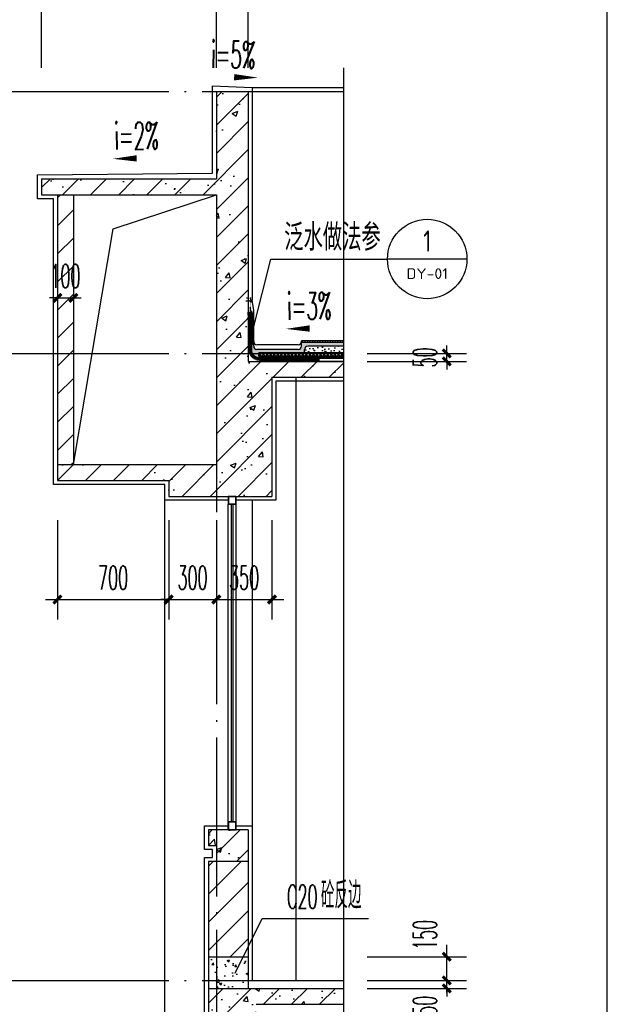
# Model space of a CAD drawing. Extents: x 1779708 to 7299578, y -1121471 to 88434.
# Tile 992 of 1056: x 6984621 to 6988319, y -954023 to -947821. Entities that reach past the tile are written whole.
import ezdxf
from ezdxf.enums import TextEntityAlignment as Align

# ---------------------------------------------------------------- set-up
doc = ezdxf.new("R2010")
doc.units = 0
doc.header["$LTSCALE"] = 1000
doc.header["$MEASUREMENT"] = 0
doc.linetypes.add('DASH', pattern=[0.35, 0.25, -0.1])
doc.linetypes.add('DOTE', pattern=[2.4200000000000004, 2, -0.2, 0.02, -0.2])
doc.layers.get('0').update_dxf_attribs({"linetype": 'CONTINUOUS'})
doc.layers.get('Defpoints').update_dxf_attribs({"linetype": 'CONTINUOUS'})
for name, color, linetype in [('AXIS', 3, 'CONTINUOUS'), ('DIM_IDEN', 3, 'CONTINUOUS'), ('DIM_LEAD', 3, 'CONTINUOUS'), ('DIM_SYMB', 3, 'CONTINUOUS'), ('DOTE', 1, 'DOTE'), ('PUB_HATCH', 8, 'CONTINUOUS'), ('PUB_TAB', 7, 'CONTINUOUS'), ('PUB_TEXT', 7, 'CONTINUOUS'), ('S_STAIR', 147, 'CONTINUOUS'), ('SURFACE', 6, 'CONTINUOUS'), ('WALL', 255, 'CONTINUOUS'), ('WINDOW', 2, 'CONTINUOUS'), ('填充细线', 8, 'CONTINUOUS'), ('水专业', 6, 'CONTINUOUS'), ('立面中线', 140, 'CONTINUOUS'), ('粉刷线', 213, 'CONTINUOUS')]:
    doc.layers.add(name, color=color, linetype=linetype)
doc.styles.add('_TCH_DIM', font='SIMPLEX.shx', dxfattribs={"width": 0.7, "bigfont": 'GBCBIG.shx'})
doc.styles.add('_TCH_DIM_T3', font='SIMPLEX.shx', dxfattribs={"width": 0.4941176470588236, "bigfont": 'GBCBIG.shx'})
doc.styles.add('_TCH_LABEL', font='COMPLEX', dxfattribs={"bigfont": 'GBCBIG'})
doc.styles.get("Standard").update_dxf_attribs({"font": 'GBENOR', "bigfont": 'GBCBIG'})
doc.dimstyles.new('_TCH_ARCH&&50', dxfattribs={"dimtxt": 148.75, "dimasz": 50, "dimexe": 125, "dimexo": 150, "dimgap": 63.12500000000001, "dimtad": 1, "dimdec": 0, "dimzin": 0, "dimdsep": 46, "dimtxsty": '_TCH_DIM_T3', "dimblk": 'ARCHTICK', "dimcen": 0.09, "dimdle": 75, "dimclrt": 7, "dimazin": 2, "dimtfac": 1, "dimtdec": 0, "dimtix": 1, "dimtmove": 2, "dimatfit": 3, "dimfxl": 250, "dimtolj": 1, "dimtzin": 0, "dimarcsym": 0})

# ---------------------------------------------------------------- blocks, each defined once
blk = doc.blocks.new('$LinePat$波浪线')
at = {"color": 0}
for centre, start, end in [((149.999993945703, -42.19181203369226), 201.6723546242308, 338.3274054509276), ((449.9994826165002, -161.4099213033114), 21.67235462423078, 158.3274054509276)]:
    blk.add_arc(centre, 161.4099213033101, start, end, dxfattribs=at)
blk = doc.blocks.new('_ArchTick')
at = {"color": 0, "linetype": 'ByBlock', "const_width": 0.4}
blk.add_lwpolyline([(-0.5, -0.5), (0.5, 0.5)], dxfattribs=at)
blk = doc.blocks.new('*D792')
at = {"layer": 'AXIS', "color": 0, "lineweight": -2, "transparency": 16777216}
for p, q in [((6987308.868366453, -953873.2475373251), (6987308.868366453, -953823.2475373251)), ((6986808.868366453, -953873.2475373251), (6987433.868366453, -953873.2475373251)), ((6987308.868366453, -953923.2475373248), (6987308.868366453, -953873.2475373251)), ((6986808.868366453, -953923.2475373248), (6987433.868366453, -953923.2475373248)), ((6987308.868366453, -953923.2475373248), (6987308.868366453, -953973.2475373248))]:
    blk.add_line(p, q, dxfattribs=at)
at = {"layer": 'Defpoints', "color": 0, "transparency": 16777216}
for p in [(6986658.868366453, -953873.2475373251), (6987308.868366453, -953873.2475373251), (6986658.868366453, -953923.2475373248)]:
    blk.add_point(p, dxfattribs=at)
at = {"layer": 'AXIS', "color": 0, "lineweight": -2, "transparency": 16777216, "xscale": 50, "yscale": 50, "zscale": 50}
for p, rotation in [((6987308.868366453, -953873.2475373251), 270), ((6987308.868366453, -953923.2475373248), 90)]:
    blk.add_blockref('_ArchTick', p, dxfattribs=dict(at, rotation=rotation))
at = {"layer": 'AXIS', "color": 7, "transparency": 16777216, "insert": (6987171.368366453, -954032.7475373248), "char_height": 148.75, "attachment_point": 5, "rotation": 90, "style": '_TCH_DIM_T3'}
blk.add_mtext('\\A1;50', dxfattribs=at)
blk = doc.blocks.new('*D793')
at = {"layer": 'AXIS', "color": 0, "lineweight": -2, "transparency": 16777216}
for p, q in [((6987308.868366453, -953948.2475373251), (6987308.868366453, -953648.247537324)), ((6986808.868366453, -953723.247537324), (6987433.868366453, -953723.247537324)), ((6986808.868366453, -953873.2475373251), (6987433.868366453, -953873.2475373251))]:
    blk.add_line(p, q, dxfattribs=at)
at = {"layer": 'Defpoints', "color": 0, "transparency": 16777216}
for p in [(6986658.868366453, -953723.247537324), (6987308.868366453, -953723.247537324), (6986658.868366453, -953873.2475373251)]:
    blk.add_point(p, dxfattribs=at)
at = {"layer": 'AXIS', "color": 0, "lineweight": -2, "transparency": 16777216, "xscale": 50, "yscale": 50, "zscale": 50}
for p, rotation in [((6987308.868366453, -953723.247537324), 90), ((6987308.868366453, -953873.2475373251), 270)]:
    blk.add_blockref('_ArchTick', p, dxfattribs=dict(at, rotation=rotation))
at = {"layer": 'AXIS', "color": 7, "transparency": 16777216, "insert": (6987171.368366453, -953585.747537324), "char_height": 148.75, "attachment_point": 5, "rotation": 90, "style": '_TCH_DIM_T3'}
blk.add_mtext('\\A1;150', dxfattribs=at)
blk = doc.blocks.new('*D794')
at = {"layer": 'AXIS', "color": 0, "lineweight": -2, "transparency": 16777216}
for p, q in [((6984758.868366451, -948123.2475373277), (6984758.868366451, -947498.2475373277)), ((6985858.868366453, -948123.2475373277), (6985858.868366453, -947498.2475373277)), ((6984683.868366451, -947623.2475373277), (6985933.868366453, -947623.2475373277))]:
    blk.add_line(p, q, dxfattribs=at)
at = {"layer": 'Defpoints', "color": 0, "transparency": 16777216}
for p in [(6985858.868366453, -947623.2475373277), (6984758.868366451, -948273.2475373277), (6985858.868366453, -948273.2475373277)]:
    blk.add_point(p, dxfattribs=at)
at = {"layer": 'AXIS', "color": 0, "lineweight": -2, "transparency": 16777216, "xscale": 50, "yscale": 50, "zscale": 50, "rotation": 180}
blk.add_blockref('_ArchTick', (6984758.868366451, -947623.2475373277), dxfattribs=at)
at = {"layer": 'AXIS', "color": 0, "lineweight": -2, "transparency": 16777216, "xscale": 50, "yscale": 50, "zscale": 50}
blk.add_blockref('_ArchTick', (6985858.868366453, -947623.2475373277), dxfattribs=at)
at = {"layer": 'AXIS', "color": 7, "transparency": 16777216, "insert": (6985308.868366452, -947485.7475373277), "char_height": 148.75, "attachment_point": 5, "style": '_TCH_DIM_T3'}
blk.add_mtext('\\A1;1100', dxfattribs=at)
blk = doc.blocks.new('*D795')
at = {"layer": 'AXIS', "color": 0, "lineweight": -2, "transparency": 16777216}
for p, q in [((6985858.868366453, -948123.2475373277), (6985858.868366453, -947498.2475373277)), ((6986058.868366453, -948123.2475373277), (6986058.868366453, -947498.2475373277)), ((6985858.868366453, -947623.2475373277), (6985808.868366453, -947623.2475373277)), ((6985858.868366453, -947623.2475373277), (6986058.868366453, -947623.2475373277)), ((6986058.868366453, -947623.2475373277), (6986108.868366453, -947623.2475373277))]:
    blk.add_line(p, q, dxfattribs=at)
at = {"layer": 'Defpoints', "color": 0, "transparency": 16777216}
for p in [(6986058.868366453, -947623.2475373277), (6985858.868366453, -948273.2475373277), (6986058.868366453, -948273.2475373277)]:
    blk.add_point(p, dxfattribs=at)
at = {"layer": 'AXIS', "color": 0, "lineweight": -2, "transparency": 16777216, "xscale": 50, "yscale": 50, "zscale": 50}
blk.add_blockref('_ArchTick', (6985858.868366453, -947623.2475373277), dxfattribs=at)
at = {"layer": 'AXIS', "color": 0, "lineweight": -2, "transparency": 16777216, "xscale": 50, "yscale": 50, "zscale": 50, "rotation": 180}
blk.add_blockref('_ArchTick', (6986058.868366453, -947623.2475373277), dxfattribs=at)
at = {"layer": 'AXIS', "color": 7, "transparency": 16777216, "insert": (6985958.868366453, -947485.7475373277), "char_height": 148.75, "attachment_point": 5, "style": '_TCH_DIM_T3'}
blk.add_mtext('\\A1;200', dxfattribs=at)
blk = doc.blocks.new('*D796')
at = {"layer": 'AXIS', "color": 0, "lineweight": -2, "transparency": 16777216}
for p, q in [((6984858.86836645, -950973.2475373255), (6984858.86836645, -951598.2475373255)), ((6985558.86836645, -950973.2475373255), (6985558.86836645, -951598.2475373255)), ((6984783.86836645, -951473.2475373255), (6985633.86836645, -951473.2475373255))]:
    blk.add_line(p, q, dxfattribs=at)
at = {"layer": 'Defpoints', "color": 0, "transparency": 16777216}
for p in [(6984858.86836645, -950823.2475373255), (6985558.86836645, -950823.2475373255), (6985558.86836645, -951473.2475373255)]:
    blk.add_point(p, dxfattribs=at)
at = {"layer": 'AXIS', "color": 0, "lineweight": -2, "transparency": 16777216, "xscale": 50, "yscale": 50, "zscale": 50, "rotation": 180}
blk.add_blockref('_ArchTick', (6984858.86836645, -951473.2475373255), dxfattribs=at)
at = {"layer": 'AXIS', "color": 0, "lineweight": -2, "transparency": 16777216, "xscale": 50, "yscale": 50, "zscale": 50}
blk.add_blockref('_ArchTick', (6985558.86836645, -951473.2475373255), dxfattribs=at)
at = {"layer": 'AXIS', "color": 7, "transparency": 16777216, "insert": (6985208.86836645, -951335.7475373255), "char_height": 148.75, "attachment_point": 5, "style": '_TCH_DIM_T3'}
blk.add_mtext('\\A1;700', dxfattribs=at)
blk = doc.blocks.new('*D797')
at = {"layer": 'AXIS', "color": 0, "lineweight": -2, "transparency": 16777216}
for p, q in [((6985558.86836645, -950973.2475373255), (6985558.86836645, -951598.2475373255)), ((6985858.868366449, -950973.2475373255), (6985858.868366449, -951598.2475373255)), ((6985558.86836645, -951473.2475373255), (6985508.86836645, -951473.2475373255)), ((6985558.86836645, -951473.2475373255), (6985858.868366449, -951473.2475373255)), ((6985858.868366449, -951473.2475373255), (6985908.868366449, -951473.2475373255))]:
    blk.add_line(p, q, dxfattribs=at)
at = {"layer": 'Defpoints', "color": 0, "transparency": 16777216}
for p in [(6985558.86836645, -950823.2475373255), (6985858.868366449, -950823.2475373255), (6985858.868366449, -951473.2475373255)]:
    blk.add_point(p, dxfattribs=at)
at = {"layer": 'AXIS', "color": 0, "lineweight": -2, "transparency": 16777216, "xscale": 50, "yscale": 50, "zscale": 50}
blk.add_blockref('_ArchTick', (6985558.86836645, -951473.2475373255), dxfattribs=at)
at = {"layer": 'AXIS', "color": 0, "lineweight": -2, "transparency": 16777216, "xscale": 50, "yscale": 50, "zscale": 50, "rotation": 180}
blk.add_blockref('_ArchTick', (6985858.868366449, -951473.2475373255), dxfattribs=at)
at = {"layer": 'AXIS', "color": 7, "transparency": 16777216, "insert": (6985708.86836645, -951335.7475373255), "char_height": 148.75, "attachment_point": 5, "style": '_TCH_DIM_T3'}
blk.add_mtext('\\A1;300', dxfattribs=at)
blk = doc.blocks.new('*D798')
at = {"layer": 'AXIS', "color": 0, "lineweight": -2, "transparency": 16777216}
for p, q in [((6985858.868366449, -950973.2475373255), (6985858.868366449, -951598.2475373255)), ((6986208.86836645, -950973.2475373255), (6986208.86836645, -951598.2475373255)), ((6985783.868366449, -951473.2475373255), (6986283.86836645, -951473.2475373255))]:
    blk.add_line(p, q, dxfattribs=at)
at = {"layer": 'Defpoints', "color": 0, "transparency": 16777216}
for p in [(6985858.868366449, -950823.2475373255), (6986208.86836645, -950823.2475373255), (6986208.86836645, -951473.2475373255)]:
    blk.add_point(p, dxfattribs=at)
at = {"layer": 'AXIS', "color": 0, "lineweight": -2, "transparency": 16777216, "xscale": 50, "yscale": 50, "zscale": 50, "rotation": 180}
blk.add_blockref('_ArchTick', (6985858.868366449, -951473.2475373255), dxfattribs=at)
at = {"layer": 'AXIS', "color": 0, "lineweight": -2, "transparency": 16777216, "xscale": 50, "yscale": 50, "zscale": 50}
blk.add_blockref('_ArchTick', (6986208.86836645, -951473.2475373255), dxfattribs=at)
at = {"layer": 'AXIS', "color": 7, "transparency": 16777216, "insert": (6986033.86836645, -951335.7475373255), "char_height": 148.75, "attachment_point": 5, "style": '_TCH_DIM_T3'}
blk.add_mtext('\\A1;350', dxfattribs=at)
blk = doc.blocks.new('*D799')
at = {"layer": 'AXIS', "color": 0, "lineweight": -2, "transparency": 16777216}
for p, q in [((6984858.868366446, -949073.2475373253), (6984858.868366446, -949698.2475373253)), ((6984958.868366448, -949073.2475373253), (6984958.868366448, -949698.2475373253)), ((6984858.868366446, -949573.2475373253), (6984808.868366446, -949573.2475373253)), ((6984858.868366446, -949573.2475373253), (6984958.868366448, -949573.2475373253)), ((6984958.868366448, -949573.2475373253), (6985008.868366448, -949573.2475373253))]:
    blk.add_line(p, q, dxfattribs=at)
at = {"layer": 'Defpoints', "color": 0, "transparency": 16777216}
for p in [(6984858.868366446, -948923.2475373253), (6984958.868366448, -948923.2475373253), (6984958.868366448, -949573.2475373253)]:
    blk.add_point(p, dxfattribs=at)
at = {"layer": 'AXIS', "color": 0, "lineweight": -2, "transparency": 16777216, "xscale": 50, "yscale": 50, "zscale": 50}
blk.add_blockref('_ArchTick', (6984858.868366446, -949573.2475373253), dxfattribs=at)
at = {"layer": 'AXIS', "color": 0, "lineweight": -2, "transparency": 16777216, "xscale": 50, "yscale": 50, "zscale": 50, "rotation": 180}
blk.add_blockref('_ArchTick', (6984958.868366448, -949573.2475373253), dxfattribs=at)
at = {"layer": 'AXIS', "color": 7, "transparency": 16777216, "insert": (6984908.868366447, -949435.7475373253), "char_height": 148.75, "attachment_point": 5, "style": '_TCH_DIM_T3'}
blk.add_mtext('\\A1;100', dxfattribs=at)
blk = doc.blocks.new('*D819')
at = {"layer": 'AXIS', "color": 0, "lineweight": -2, "transparency": 16777216}
for p, q in [((6986808.868366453, -949923.2475373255), (6987433.868366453, -949923.2475373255)), ((6987308.868366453, -949923.2475373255), (6987308.868366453, -949873.2475373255)), ((6987308.868366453, -949973.2475373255), (6987308.868366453, -949923.2475373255)), ((6986808.868366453, -949973.2475373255), (6987433.868366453, -949973.2475373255)), ((6987308.868366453, -949973.2475373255), (6987308.868366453, -950023.2475373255))]:
    blk.add_line(p, q, dxfattribs=at)
at = {"layer": 'Defpoints', "color": 0, "transparency": 16777216}
for p in [(6986658.868366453, -949923.2475373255), (6987308.868366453, -949923.2475373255), (6986658.868366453, -949973.2475373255)]:
    blk.add_point(p, dxfattribs=at)
at = {"layer": 'AXIS', "color": 0, "lineweight": -2, "transparency": 16777216, "xscale": 50, "yscale": 50, "zscale": 50}
for p, rotation in [((6987308.868366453, -949923.2475373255), 270), ((6987308.868366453, -949973.2475373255), 90)]:
    blk.add_blockref('_ArchTick', p, dxfattribs=dict(at, rotation=rotation))
at = {"layer": 'AXIS', "color": 7, "transparency": 16777216, "insert": (6987171.368366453, -949948.2475373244), "char_height": 148.75, "attachment_point": 5, "rotation": 90, "style": '_TCH_DIM_T3'}
blk.add_mtext('\\A1;50', dxfattribs=at)

msp = doc.modelspace()

# ---------------------------------------------------------------- hatches: boundary and pattern name
at = {"layer": 'PUB_HATCH'}
h = msp.add_hatch(dxfattribs=at)
h.set_pattern_fill('ANSI31', color=256, angle=45.0000000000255, style=0)
h.set_pattern_definition([(90, (6986203.930706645, -949682.141210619), (-1.5875, -7.061576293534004e-13), [])])
edge = h.paths.add_edge_path()
edge.add_line((6986058.868366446, -949682.141210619), (6986082.669486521, -949682.141210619))
edge.add_arc((6986062.99939269, -949682.5764266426), 19.67490798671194, 1.2675065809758, 102.1202540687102)
edge.add_line((6986058.868366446, -949663.340090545), (6986058.868366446, -949682.141210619))
at = {"layer": 'PUB_HATCH', "ltscale": 0.5}
h = msp.add_hatch(dxfattribs=at)
h.set_pattern_fill('AR-SAND', color=256, scale=5)
h.set_pattern_definition([(37.50000000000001, (6252043.439833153, -896027.9518629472), (-0.4000078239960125, 12.23533093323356), [0, -9.652, 0, -10.795, 0, -10.31875]), (7.499999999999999, (6252043.439833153, -896027.9518629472), (11.23808207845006, 17.92062751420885), [0, -5.207000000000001, 0, -8.6995, 0, -3.33375]), (327.5, (6252035.629333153, -896027.9518629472), (19.77480925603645, 0.0359296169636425), [0, -3.175, 0, -11.43, 0, -14.9225]), (317.5, (6252035.629333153, -896027.9518629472), (19.08891131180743, 5.573233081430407), [0, -1.5875, 0, -7.492999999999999, 0, -8.5725])])
edge = h.paths.add_edge_path()
edge.add_line((6986658.868366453, -949853.2475373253), (6986658.868366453, -949878.2475373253))
edge.add_line((6986658.868366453, -949878.2475373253), (6986433.868366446, -949878.2475373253))
edge.add_arc((6986433.868366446, -949898.2475373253), 20, 90, 180)
edge.add_line((6986413.868366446, -949898.2475373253), (6986413.868366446, -949918.2475373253))
edge.add_line((6986413.868366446, -949918.2475373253), (6986126.868366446, -949918.2475373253))
edge.add_line((6986126.868366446, -949918.2475373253), (6986126.868366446, -949950.5446255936))
edge.add_arc((6986131.368366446, -949900.7475373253), 50.00000000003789, 180, 264.83639290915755, ccw=False)
edge.add_line((6986081.368366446, -949900.7475373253), (6986081.368366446, -949682.0802165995))
edge.add_line((6986081.368366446, -949682.0802165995), (6986080.10473993, -949653.2475373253))
edge.add_line((6986080.10473993, -949653.2475373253), (6986093.868366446, -949653.2475373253))
edge.add_line((6986093.868366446, -949653.2475373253), (6986093.868366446, -949878.2475373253))
edge.add_arc((6986113.868366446, -949878.2475373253), 20, 180, 270)
edge.add_line((6986113.868366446, -949898.2475373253), (6986373.868366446, -949898.2475373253))
edge.add_arc((6986373.868366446, -949878.2475373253), 20, 270, 360)
edge.add_line((6986393.868366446, -949878.2475373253), (6986393.868366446, -949853.2475373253))
edge.add_line((6986393.868366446, -949853.2475373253), (6986658.868366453, -949853.2475373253))
at = {"layer": 'PUB_HATCH'}
h = msp.add_hatch(dxfattribs=at)
h.set_pattern_fill('ANSI31', color=256, scale=10, angle=45.0000000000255, style=0)
h.set_pattern_definition([(90, (6254088.245984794, -891177.9518629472), (-15.875, -7.063682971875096e-12), [])])
h.paths.add_polyline_path([(6986658.868366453, -949843.2475373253), (6986658.868366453, -949853.2475373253), (6986393.868366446, -949853.2475373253), (6986393.868366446, -949843.2475373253)])
h = msp.add_hatch(dxfattribs=at)
h.set_pattern_fill('ANSI37', color=256, scale=10, angle=2.549854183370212e-11, style=0)
h.set_pattern_definition([(45.0000000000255, (6253793.439833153, -891177.9518629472), (-11.22532015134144, 11.22532015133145), []), (135.0000000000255, (6253793.439833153, -891177.9518629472), (-11.22532015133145, -11.22532015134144), [])])
h.paths.add_polyline_path([(6986658.868366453, -949918.2475373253), (6986658.868366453, -949943.2475373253), (6986126.868366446, -949943.2475373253), (6986126.868366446, -949918.2475373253)])
h = msp.add_hatch(dxfattribs=at)
h.set_pattern_fill('混凝土', color=256, scale=10, style=0)
h.set_pattern_definition([(49.99999999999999, (6252043.439833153, -896027.9518629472), (71.72601826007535, -6.275213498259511), [7.5, -82.5]), (355, (6252043.439833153, -896027.9518629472), (-13.8751333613, 75.21921337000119), [6, -66]), (100.4514, (6252049.417001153, -896028.4747969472), (57.85093817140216, 68.94395420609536), [6.374018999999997, -70.11421119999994]), (46.18420000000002, (6252043.439833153, -896007.9518629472), (106.7241048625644, -16.55190143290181), [11.24999999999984, -123.7499999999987]), (96.6356, (6252052.333507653, -896009.3311936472), (93.46627055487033, 97.41178709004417), [9.56102879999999, -105.1712999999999]), (351.1842, (6252043.439833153, -896007.9518629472), (93.46619451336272, 97.41186009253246), [9, -99]), (21, (6252053.439833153, -896012.9518629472), (59.69070521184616, -40.26188906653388), [7.5, -82.5]), (326.0000000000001, (6252053.439833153, -896012.9518629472), (24.33153319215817, 72.5150045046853), [6, -66]), (71.4514, (6252058.414056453, -896016.3070235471), (84.02226285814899, 32.25304967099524), [6.374019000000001, -70.1142112]), (37.50000000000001, (6252043.439833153, -896027.9518629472), (1.215985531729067, 33.28938538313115), [0, -65.19999999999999, 0, -67, 0, -66.25]), (7.499999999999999, (6252043.439833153, -896027.9518629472), (26.30695374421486, 39.44117118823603), [0, -38.2, 0, -63.7, 0, -25.25]), (327.5, (6252021.139833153, -896027.9518629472), (53.3822436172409, -2.255487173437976), [0, -25, 0, -78, 0, -103.5]), (317.5, (6252011.139833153, -896027.9518629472), (58.31861693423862, 10.01049823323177), [0, -32.5, 0, -51.8, 0, -73.5])])
edge = h.paths.add_edge_path()
edge.add_line((6986658.868366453, -949878.2475373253), (6986658.868366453, -949918.2475373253))
edge.add_line((6986658.868366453, -949918.2475373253), (6986413.868366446, -949918.2475373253))
edge.add_line((6986413.868366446, -949918.2475373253), (6986413.868366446, -949898.2475373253))
edge.add_arc((6986433.868366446, -949898.2475373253), 20, 90, 180, ccw=False)
edge.add_line((6986433.868366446, -949878.2475373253), (6986658.868366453, -949878.2475373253))
at = {"layer": '填充细线'}
h = msp.add_hatch(dxfattribs=at)
h.set_pattern_fill('钢筋混凝土', color=114, scale=50)
h.set_pattern_definition([(45, (6984758.868366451, -950823.2475373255), (-88.38834764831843, 88.38834764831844), []), (49.99999999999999, (6984758.868366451, -950823.2475373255), (358.6300913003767, -31.37606749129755), [37.5, -412.5]), (355, (6984758.868366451, -950823.2475373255), (-69.3756668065, 376.0960668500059), [30, -330]), (100.4514, (6984788.754206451, -950825.8622073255), (289.2546908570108, 344.7197710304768), [31.87009499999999, -350.5710559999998]), (46.18420000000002, (6984758.868366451, -950723.2475373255), (533.6205243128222, -82.75950716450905), [56.24999999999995, -618.7499999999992]), (96.6356, (6984803.336738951, -950730.1441908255), (467.3313527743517, 487.0589354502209), [47.80514399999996, -525.8564999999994]), (351.1842, (6984758.868366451, -950723.2475373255), (467.3309725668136, 487.0593004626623), [45, -495]), (21, (6984808.868366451, -950748.2475373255), (298.4535260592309, -201.3094453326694), [37.5, -412.5]), (326.0000000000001, (6984808.868366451, -950748.2475373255), (121.6576659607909, 362.5750225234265), [30, -330]), (71.4514, (6984833.739482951, -950765.0233403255), (420.111314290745, 161.2652483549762), [31.870095, -350.571056]), (37.50000000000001, (6984758.868366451, -950823.2475373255), (6.079927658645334, 166.4469269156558), [0, -326, 0, -335, 0, -331.25]), (7.499999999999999, (6984758.868366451, -950823.2475373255), (131.5347687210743, 197.2058559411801), [0, -191, 0, -318.5, 0, -126.25]), (327.5, (6984647.368366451, -950823.2475373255), (266.9112180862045, -11.27743586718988), [0, -125, 0, -390, 0, -517.5]), (317.5, (6984597.368366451, -950823.2475373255), (291.5930846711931, 50.05249116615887), [0, -162.5, 0, -259, 0, -367.5])])
h.paths.add_polyline_path([(6986058.86836645, -948273.2475373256), (6985858.868366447, -948273.2475373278), (6985858.868366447, -948823.2475373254), (6984758.868366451, -948823.2475373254), (6984758.868366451, -948923.2475373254), (6985858.868366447, -948923.2475373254), (6985858.868366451, -950623.2475373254), (6984858.86836645, -950623.2475373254), (6984858.86836645, -950723.2475373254), (6985558.86836645, -950723.2475373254), (6985558.86836645, -950823.2475373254), (6986208.868366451, -950823.2475373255), (6986208.86836645, -950073.2475373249), (6986658.868366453, -950073.2475373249), (6986658.868366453, -949973.2475373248), (6986058.868366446, -949973.2475373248)])
h = msp.add_hatch(dxfattribs=at)
h.set_pattern_fill('普通砖', color=114, scale=50)
h.set_pattern_definition([(45, (6984858.86836645, -950533.4918623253), (-88.38838300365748, 88.3883830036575), [])])
h.paths.add_polyline_path([(6984958.868366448, -948923.2475373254), (6984858.868366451, -948923.2475373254), (6984858.86836645, -950623.2475373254), (6984958.868366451, -950623.2475373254)])
h = msp.add_hatch(dxfattribs=at)
h.set_pattern_fill('钢筋混凝土', color=114, scale=50)
h.set_pattern_definition([(45, (6985808.86836645, -953123.247537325), (-88.38834764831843, 88.38834764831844), []), (49.99999999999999, (6985808.86836645, -953123.247537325), (358.6300913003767, -31.37606749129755), [37.5, -412.5]), (355, (6985808.86836645, -953123.247537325), (-69.3756668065, 376.0960668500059), [30, -330]), (100.4514, (6985838.75420645, -953125.8622073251), (289.2546908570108, 344.7197710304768), [31.87009499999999, -350.5710559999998]), (46.18420000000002, (6985808.86836645, -953023.247537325), (533.6205243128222, -82.75950716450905), [56.24999999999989, -618.7499999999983]), (96.6356, (6985853.33673895, -953030.144190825), (467.3313527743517, 487.0589354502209), [47.80514399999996, -525.8564999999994]), (351.1842, (6985808.86836645, -953023.247537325), (467.3309725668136, 487.0593004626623), [45, -495]), (21, (6985858.86836645, -953048.247537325), (298.4535260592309, -201.3094453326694), [37.5, -412.5]), (326.0000000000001, (6985858.86836645, -953048.247537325), (121.6576659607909, 362.5750225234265), [30, -330]), (71.4514, (6985883.73948295, -953065.023340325), (420.111314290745, 161.2652483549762), [31.870095, -350.571056]), (37.50000000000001, (6985808.86836645, -953123.247537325), (6.079927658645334, 166.4469269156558), [0, -326, 0, -335, 0, -331.25]), (7.499999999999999, (6985808.86836645, -953123.247537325), (131.5347687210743, 197.2058559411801), [0, -191, 0, -318.5, 0, -126.25]), (327.5, (6985697.36836645, -953123.247537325), (266.9112180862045, -11.27743586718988), [0, -125, 0, -390, 0, -517.5]), (317.5, (6985647.36836645, -953123.247537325), (291.5930846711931, 50.05249116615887), [0, -162.5, 0, -259, 0, -367.5])])
h.paths.add_polyline_path([(6986058.86836645, -952923.2475373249), (6985808.86836645, -952923.2475373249), (6985808.86836645, -953023.2475373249), (6985858.868366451, -953023.2475373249), (6985858.868366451, -953123.2475373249), (6986058.86836645, -953123.247537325)])
h = msp.add_hatch(dxfattribs=at)
h.set_pattern_fill('普通砖', color=114, scale=50)
h.set_pattern_definition([(45, (6985858.86836645, -953633.4918623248), (-88.38838300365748, 88.3883830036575), [])])
h.paths.add_polyline_path([(6986058.86836645, -953123.2475373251), (6985808.868366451, -953123.2475373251), (6985808.868366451, -953723.2475373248), (6986058.86836645, -953723.2475373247)])
h = msp.add_hatch(dxfattribs=at)
h.set_pattern_fill('混凝土', color=114, scale=20)
h.set_pattern_definition([(49.99999999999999, (6985858.86836645, -953923.2475373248), (143.4520365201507, -12.55042699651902), [15, -165]), (355, (6985858.86836645, -953923.2475373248), (-27.7502667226, 150.4384267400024), [12, -132]), (100.4514, (6985870.82270245, -953924.2934053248), (115.7018763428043, 137.8879084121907), [12.74803799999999, -140.2284223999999]), (46.18420000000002, (6985858.86836645, -953883.2475373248), (213.4482097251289, -33.10380286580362), [22.49999999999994, -247.4999999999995]), (96.6356, (6985876.65571545, -953886.0061987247), (186.9325411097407, 194.8235741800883), [19.12205759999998, -210.3425999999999]), (351.1842, (6985858.86836645, -953883.2475373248), (186.9323890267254, 194.8237201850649), [18, -198]), (21, (6985878.86836645, -953893.2475373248), (119.3814104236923, -80.52377813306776), [15, -165]), (326.0000000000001, (6985878.86836645, -953893.2475373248), (48.66306638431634, 145.0300090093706), [12, -132]), (71.4514, (6985888.81681305, -953899.9578585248), (168.044525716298, 64.50609934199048), [12.748038, -140.2284224]), (37.50000000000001, (6985858.86836645, -953923.2475373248), (2.431971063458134, 66.5787707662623), [0, -130.4, 0, -134, 0, -132.5]), (7.499999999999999, (6985858.86836645, -953923.2475373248), (52.61390748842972, 78.88234237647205), [0, -76.39999999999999, 0, -127.4, 0, -50.5]), (327.5, (6985814.26836645, -953923.2475373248), (106.7644872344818, -4.510974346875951), [0, -50, 0, -156, 0, -207]), (317.5, (6985794.26836645, -953923.2475373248), (116.6372338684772, 20.02099646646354), [0, -65, 0, -103.6, 0, -147])])
h.paths.add_polyline_path([(6986058.86836645, -953723.2475373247), (6985808.868366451, -953723.2475373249), (6985808.868366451, -953923.2475373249), (6986058.86836645, -953923.2475373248)])
h = msp.add_hatch(dxfattribs=at)
h.set_pattern_fill('钢筋混凝土', color=114, scale=50)
h.set_pattern_definition([(45, (6985808.86836645, -954723.2475373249), (-88.38834764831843, 88.38834764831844), []), (49.99999999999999, (6985808.86836645, -954723.2475373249), (358.6300913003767, -31.37606749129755), [37.5, -412.5]), (355, (6985808.86836645, -954723.2475373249), (-69.3756668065, 376.0960668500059), [30, -330]), (100.4514, (6985838.75420645, -954725.862207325), (289.2546908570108, 344.7197710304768), [31.87009499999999, -350.5710559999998]), (46.18420000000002, (6985808.86836645, -954623.2475373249), (533.6205243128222, -82.75950716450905), [56.24999999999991, -618.7499999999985]), (96.6356, (6985853.33673895, -954630.1441908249), (467.3313527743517, 487.0589354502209), [47.80514399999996, -525.8564999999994]), (351.1842, (6985808.86836645, -954623.2475373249), (467.3309725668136, 487.0593004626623), [45, -495]), (21, (6985858.86836645, -954648.2475373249), (298.4535260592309, -201.3094453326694), [37.5, -412.5]), (326.0000000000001, (6985858.86836645, -954648.2475373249), (121.6576659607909, 362.5750225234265), [30, -330]), (71.4514, (6985883.73948295, -954665.0233403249), (420.111314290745, 161.2652483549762), [31.870095, -350.571056]), (37.50000000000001, (6985808.86836645, -954723.2475373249), (6.079927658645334, 166.4469269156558), [0, -326, 0, -335, 0, -331.25]), (7.499999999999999, (6985808.86836645, -954723.2475373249), (131.5347687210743, 197.2058559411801), [0, -191, 0, -318.5, 0, -126.25]), (327.5, (6985697.36836645, -954723.2475373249), (266.9112180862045, -11.27743586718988), [0, -125, 0, -390, 0, -517.5]), (317.5, (6985647.36836645, -954723.2475373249), (291.5930846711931, 50.05249116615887), [0, -162.5, 0, -259, 0, -367.5])])
h.paths.add_polyline_path([(6986108.86836645, -954023.2475373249), (6986658.868366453, -954023.2475373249), (6986658.868366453, -953923.2475373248), (6985808.868366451, -953923.2475373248), (6985808.868366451, -954523.2475373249), (6985858.868366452, -954523.2475373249), (6985858.868366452, -954623.2475373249), (6985808.86836645, -954623.2475373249), (6985808.86836645, -954723.2475373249), (6986108.868366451, -954723.2475373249)])

# ---------------------------------------------------------------- linework, layer by layer
at = {"layer": 'DIM_IDEN'}
for p, q in [((6986093.868366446, -949752.9042586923), (6986201.456840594, -949328.1630687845)), ((6986201.456840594, -949328.1630687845), (6986935.980455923, -949328.1630687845)), ((6987435.980455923, -949328.1630687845), (6986935.980455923, -949328.1630687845))]:
    msp.add_line(p, q, dxfattribs=at)
msp.add_lwpolyline([(6986093.868366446, -949752.9042586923, 1), (6986093.868366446, -949752.9042586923, 1)], format="xyb", close=True, dxfattribs=at)
msp.add_circle((6987185.980455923, -949328.1630687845), 250, dxfattribs=at)
at = {"layer": 'DIM_LEAD'}
for p, q in [((6985977.897818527, -953827.2426939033), (6986147.987983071, -953481.8265519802)), ((6985977.897818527, -953827.2426939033), (6986147.987983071, -953481.8265519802)), ((6986147.987983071, -953481.8265519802), (6986817.071875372, -953481.8265519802))]:
    msp.add_line(p, q, dxfattribs=at)
at = {"layer": 'DIM_SYMB'}
msp.add_lwpolyline([(6986658.868366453, -948123.2475373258), (6986658.868366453, -962791.9975373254), (6986763.868366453, -962830.2144119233), (6986553.868366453, -962867.2430778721), (6986658.868366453, -962904.4975373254), (6986658.868366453, -977573.247537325)], dxfattribs=at)
for points in [[(6985812.464233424, -948180.5373440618, 0, 0, 0), (6986120.928009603, -948185.678406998, 0, 40.00000000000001, 0), (6985970.948838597, -948183.178754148, 0, 0, 0)], [(6985516.457816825, -948691.7515938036, 0, 0, 0), (6985207.994040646, -948696.8926567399, 0, 40.00000000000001, 0), (6985357.973211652, -948694.3930038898, 0, 0, 0)], [(6986603.95678704, -949763.3902411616, 0, 0, 0), (6986295.493010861, -949768.5313040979, 0, 40.00000000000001, 0), (6986445.472181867, -949766.0316512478, 0, 0, 0)]]:
    msp.add_lwpolyline(points, format="xyseb", dxfattribs=at)
at = {"layer": 'DOTE', "linetype": 'DOTE', "ltscale": 0.5}
for p, q in [((6984558.86836645, -948273.2475373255), (6986658.868366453, -948273.2475373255)), ((6984558.86836645, -949923.2475373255), (6986658.868366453, -949923.2475373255)), ((6985858.86836645, -949923.2475373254), (6985858.86836645, -978273.2475373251)), ((6984558.86836645, -953873.2475373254), (6986658.868366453, -953873.2475373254))]:
    msp.add_line(p, q, dxfattribs=at)
at = {"layer": 'PUB_TAB'}
msp.add_line((6988319.166365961, -982200.1995672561), (6988319.166365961, -945400.1995672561), dxfattribs=at)
at = {"layer": 'S_STAIR'}
msp.add_line((6986058.868366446, -949682.141210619), (6986082.669486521, -949682.141210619), dxfattribs=at)
msp.add_line((6986058.868366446, -949682.141210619), (6986082.669486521, -949682.141210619), dxfattribs=at)
msp.add_line((6986058.868366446, -949682.141210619), (6986082.669486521, -949682.141210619), dxfattribs=at)
msp.add_line((6986058.868366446, -949682.141210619), (6986082.669486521, -949682.141210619), dxfattribs=at)
msp.add_line((6986058.868366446, -949682.141210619), (6986082.669486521, -949682.141210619), dxfattribs=at)
msp.add_line((6986058.868366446, -949682.141210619), (6986082.669486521, -949682.141210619), dxfattribs=at)
msp.add_line((6986058.868366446, -949682.141210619), (6986082.669486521, -949682.141210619), dxfattribs=at)
msp.add_line((6986058.868366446, -949682.141210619), (6986082.669486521, -949682.141210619), dxfattribs=at)
msp.add_line((6986058.868366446, -949682.141210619), (6986082.669486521, -949682.141210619), dxfattribs=at)
msp.add_line((6986058.868366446, -949682.141210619), (6986082.669486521, -949682.141210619), dxfattribs=at)
msp.add_line((6986058.868366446, -949682.141210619), (6986082.669486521, -949682.141210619), dxfattribs=at)
msp.add_line((6986058.868366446, -949682.141210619), (6986082.669486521, -949682.141210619), dxfattribs=at)
msp.add_line((6986058.868366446, -949682.141210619), (6986082.669486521, -949682.141210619), dxfattribs=at)
msp.add_line((6986058.868366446, -949682.141210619), (6986082.669486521, -949682.141210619), dxfattribs=at)
msp.add_line((6986058.868366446, -949682.141210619), (6986082.669486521, -949682.141210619), dxfattribs=at)
msp.add_line((6986058.868366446, -949682.141210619), (6986082.669486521, -949682.141210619), dxfattribs=at)
for points in [[(6986079.872725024, -949594.3727241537), (6986044.872725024, -949594.3727241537)], [(6986079.872725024, -949594.3727241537), (6986044.872725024, -949594.3727241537)], [(6986079.872725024, -949594.3727241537), (6986044.872725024, -949594.3727241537)], [(6986079.872725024, -949594.3727241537), (6986044.872725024, -949594.3727241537)], [(6986079.872725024, -949594.3727241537), (6986044.872725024, -949594.3727241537)], [(6986079.872725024, -949594.3727241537), (6986044.872725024, -949594.3727241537)], [(6986079.872725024, -949594.3727241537), (6986044.872725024, -949594.3727241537)], [(6986079.872725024, -949594.3727241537), (6986044.872725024, -949594.3727241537)], [(6986079.872725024, -949594.3727241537), (6986044.872725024, -949594.3727241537)], [(6986079.872725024, -949594.3727241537), (6986044.872725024, -949594.3727241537)], [(6986079.872725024, -949594.3727241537), (6986044.872725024, -949594.3727241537)], [(6986079.872725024, -949594.3727241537), (6986044.872725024, -949594.3727241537)], [(6986079.872725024, -949594.3727241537), (6986044.872725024, -949594.3727241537)], [(6986079.872725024, -949594.3727241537), (6986044.872725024, -949594.3727241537)], [(6986079.872725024, -949594.3727241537), (6986044.872725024, -949594.3727241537)], [(6986079.872725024, -949594.3727241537), (6986044.872725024, -949594.3727241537)], [(6986083.394485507, -949702.8893159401), (6986053.394485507, -949702.8893159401)], [(6986083.394485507, -949702.8893159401), (6986053.394485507, -949702.8893159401)], [(6986083.394485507, -949702.8893159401), (6986053.394485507, -949702.8893159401)], [(6986083.394485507, -949702.8893159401), (6986053.394485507, -949702.8893159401)], [(6986083.394485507, -949702.8893159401), (6986053.394485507, -949702.8893159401)], [(6986083.394485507, -949702.8893159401), (6986053.394485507, -949702.8893159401)], [(6986083.394485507, -949702.8893159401), (6986053.394485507, -949702.8893159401)], [(6986083.394485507, -949702.8893159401), (6986053.394485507, -949702.8893159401)], [(6986083.394485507, -949702.8893159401), (6986053.394485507, -949702.8893159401)], [(6986083.394485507, -949702.8893159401), (6986053.394485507, -949702.8893159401)], [(6986083.394485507, -949702.8893159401), (6986053.394485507, -949702.8893159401)], [(6986083.394485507, -949702.8893159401), (6986053.394485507, -949702.8893159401)], [(6986083.394485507, -949702.8893159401), (6986053.394485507, -949702.8893159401)], [(6986083.394485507, -949702.8893159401), (6986053.394485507, -949702.8893159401)], [(6986083.394485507, -949702.8893159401), (6986053.394485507, -949702.8893159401)], [(6986083.394485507, -949702.8893159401), (6986053.394485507, -949702.8893159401)]]:
    msp.add_lwpolyline(points, dxfattribs=at)
at = {"layer": 'SURFACE'}
for p, q in [((6986093.868366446, -949878.2475373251), (6986093.868366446, -949653.2475373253)), ((6986093.868366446, -949843.3085313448), (6986093.868366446, -949653.3085313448)), ((6986373.868366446, -949868.2475373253), (6986113.868366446, -949868.2475373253)), ((6986658.868366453, -949843.2475373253), (6986393.868366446, -949843.2475373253)), ((6986393.868366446, -949878.2475373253), (6986393.868366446, -949843.2475373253)), ((6986658.868366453, -949853.2475373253), (6986393.868366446, -949853.2475373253)), ((6986373.868366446, -949898.2475373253), (6986113.868366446, -949898.2475373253)), ((6986126.868366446, -949943.2475373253), (6986126.868366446, -949918.2475373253)), ((6986658.868366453, -949918.2475373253), (6986126.868366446, -949918.2475373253)), ((6986413.868366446, -949918.2475373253), (6986413.868366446, -949898.2475373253)), ((6986658.868366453, -949878.2475373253), (6986433.868366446, -949878.2475373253)), ((6986658.868366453, -949943.2475373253), (6986126.868366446, -949943.2475373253))]:
    msp.add_line(p, q, dxfattribs=at)
at = {"layer": 'SURFACE', "color": 1, "const_width": 2}
msp.add_lwpolyline([(6986076.843111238, -949585.0942198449), (6986076.843111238, -949652.7911339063, -0.2673608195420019), (6986090.090572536, -949674.1775051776), (6986090.090572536, -949720.6844120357)], format="xyb", dxfattribs=at)
at = {"layer": 'SURFACE', "const_width": 0.9999999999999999}
for points in [[(6986079.872725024, -949587.3727241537), (6986079.872725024, -949601.3727241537)], [(6986083.394485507, -949695.8893159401), (6986083.394485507, -949709.8893159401)]]:
    msp.add_lwpolyline(points, dxfattribs=at)
at = {"layer": 'SURFACE', "color": 1}
msp.add_arc((6986063.868366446, -949682.141210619), 18.80112007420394, 0, 90, dxfattribs=at)
at = {"layer": 'SURFACE'}
for centre, start, end in [((6986113.868366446, -949848.2475373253), 180, 270), ((6986373.868366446, -949848.2475373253), 270, 0), ((6986113.868366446, -949878.2475373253), 180, 270), ((6986373.868366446, -949878.2475373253), 270, 0), ((6986433.868366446, -949898.2475373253), 90, 180)]:
    msp.add_arc(centre, 20, start, end, dxfattribs=at)
at = {"layer": 'WALL'}
for p, q in [((6985858.86836645, -948273.2475373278), (6986058.86836645, -948273.2475373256)), ((6985858.868366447, -948273.2475373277), (6985858.868366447, -948823.2475373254)), ((6986058.86836645, -948273.2475373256), (6986058.868366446, -949973.2475373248)), ((6984758.868366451, -948823.2475373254), (6985858.868366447, -948823.2475373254)), ((6984758.868366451, -948823.2475373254), (6984758.868366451, -948923.2475373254)), ((6984758.868366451, -948923.2475373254), (6985858.868366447, -948923.2475373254)), ((6984858.868366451, -948923.2475373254), (6984858.86836645, -950723.2475373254)), ((6984958.868366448, -948923.2475373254), (6984958.868366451, -950623.2475373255)), ((6985858.868366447, -948923.2475373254), (6985858.868366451, -950623.2475373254)), ((6986058.868366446, -949973.2475373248), (6986658.868366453, -949973.2475373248)), ((6986208.86836645, -950073.2475373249), (6986658.868366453, -950073.2475373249)), ((6986208.86836645, -950073.247537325), (6986208.868366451, -950823.247537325)), ((6984858.86836645, -950623.2475373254), (6985858.868366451, -950623.2475373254)), ((6984858.86836645, -950723.2475373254), (6985558.86836645, -950723.2475373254)), ((6985558.86836645, -950723.2475373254), (6985558.86836645, -950823.2475373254)), ((6985558.86836645, -950823.2475373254), (6986208.868366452, -950823.2475373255)), ((6986058.868366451, -952923.2475373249), (6985808.86836645, -952923.2475373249)), ((6985808.86836645, -952923.2475373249), (6985808.86836645, -953023.2475373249)), ((6986058.86836645, -952923.247537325), (6986058.86836645, -953923.2475373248)), ((6985808.86836645, -953023.2475373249), (6985858.868366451, -953023.2475373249)), ((6985858.868366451, -953023.2475373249), (6985858.868366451, -953123.2475373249)), ((6986058.868366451, -953123.247537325), (6985808.868366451, -953123.2475373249)), ((6985808.868366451, -953123.2475373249), (6985808.868366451, -954523.2475373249)), ((6985808.868366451, -953723.2475373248), (6986058.868366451, -953723.2475373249)), ((6985808.868366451, -953923.2475373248), (6986658.868366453, -953923.2475373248)), ((6986108.86836645, -954023.2475373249), (6986658.868366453, -954023.2475373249))]:
    msp.add_line(p, q, dxfattribs=at)
at = {"layer": 'WINDOW'}
for p, q in [((6985933.86836645, -952923.2475373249), (6985933.86836645, -950873.2475373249)), ((6985983.86836645, -952923.2475373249), (6985983.868366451, -950873.2475373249))]:
    msp.add_line(p, q, dxfattribs=at)
at = {"layer": 'WINDOW', "color": 4}
for p, q in [((6985953.867699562, -952873.2475373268), (6985953.871508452, -950873.2475373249)), ((6985963.867699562, -952873.2475373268), (6985963.871508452, -950873.2475373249))]:
    msp.add_line(p, q, dxfattribs=at)
at = {"layer": 'WINDOW'}
for points in [[(6985983.86836645, -950873.2475373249), (6985983.86836645, -950823.2475373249), (6985933.86836645, -950823.2475373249), (6985933.86836645, -950873.2475373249)], [(6985981.86836645, -950871.2475373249), (6985981.86836645, -950825.2475373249), (6985935.86836645, -950825.2475373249), (6985935.86836645, -950871.2475373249)], [(6985983.86836645, -952923.2475373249), (6985983.86836645, -952873.2475373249), (6985933.86836645, -952873.2475373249), (6985933.86836645, -952923.2475373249)], [(6985981.86836645, -952921.2475373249), (6985981.86836645, -952875.2475373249), (6985935.86836645, -952875.2475373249), (6985935.86836645, -952921.2475373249)]]:
    msp.add_lwpolyline(points, close=True, dxfattribs=at)
at = {"layer": '填充细线', "color": 114}
msp.add_lwpolyline([(6984958.868366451, -950623.2475373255), (6985210.180434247, -949139.0657094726), (6985858.868366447, -948923.2475373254)], dxfattribs=at)
at = {"layer": '水专业', "linetype": 'DASH', "ltscale": 0.2}
for points, const_width in [([(6986658.868366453, -949969.3085313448), (6986131.368366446, -949969.3085313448, -0.4142135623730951), (6986062.868366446, -949900.8085313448), (6986062.868366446, -949682.141210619)], 2), ([(6986508.868366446, -949962.3085313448), (6986131.368366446, -949962.3085313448, -0.4142135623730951), (6986069.868366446, -949900.8085313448), (6986069.868366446, -949682.141210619)], 5.000000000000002), ([(6986658.868366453, -949953.3085313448), (6986131.368366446, -949953.3085313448, -0.4142135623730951), (6986078.868366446, -949900.8085313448), (6986078.868366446, -949682.141210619)], 5.000000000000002)]:
    msp.add_lwpolyline(points, format="xyb", dxfattribs=dict(at, const_width=const_width))
at = {"layer": '水专业'}
for points in [[(6986508.868366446, -949964.8085313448), (6986131.368366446, -949964.8085313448, -0.4142135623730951), (6986067.368366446, -949900.8085313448), (6986067.368366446, -949682.141210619)], [(6986508.868366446, -949959.8085313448), (6986131.368366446, -949959.8085313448, -0.4142135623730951), (6986072.368366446, -949900.8085313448), (6986072.368366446, -949682.141210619)], [(6986658.868366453, -949955.8085313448), (6986131.368366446, -949955.8085313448, -0.4142135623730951), (6986076.368366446, -949900.8085313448), (6986076.368366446, -949682.141210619)], [(6986658.868366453, -949950.8085313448), (6986131.368366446, -949950.8085313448, -0.4142135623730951), (6986081.368366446, -949900.8085313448), (6986081.368366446, -949682.141210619)]]:
    msp.add_lwpolyline(points, format="xyb", dxfattribs=at)
at = {"layer": '立面中线'}
msp.add_line((6986358.868366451, -950073.247537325), (6986358.868366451, -953873.2475373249), dxfattribs=at)
at = {"layer": '粉刷线'}
for p, q in [((6986083.86836645, -948248.2475373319), (6986658.86836645, -948248.2475373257)), ((6986093.868366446, -949653.2475373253), (6986083.868366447, -949586.5808706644)), ((6985533.868366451, -964598.2475373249), (6985533.868366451, -950848.2475373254)), ((6986083.86836645, -950848.2475373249), (6986083.868366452, -952898.2475373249)), ((6986058.868367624, -953873.2475373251), (6986658.868366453, -953873.2475373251))]:
    msp.add_line(p, q, dxfattribs=at)
for points in [[(6985933.86836645, -950848.2475373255), (6985533.86836645, -950848.2475373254), (6985533.86836645, -950748.2475373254), (6984833.86836645, -950748.2475373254), (6984833.868366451, -948948.2475373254), (6984733.868366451, -948948.2475373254), (6984733.868366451, -948798.2475373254), (6985833.868366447, -948788.2475373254), (6985833.868366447, -948238.247537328), (6986083.86836645, -948248.2475373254), (6986083.868366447, -949586.5808706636)], [(6986658.868366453, -950098.2475373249), (6986233.86836645, -950098.2475373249), (6986233.868366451, -950848.2475373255), (6985983.868366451, -950848.2475373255)], [(6985933.86836645, -954748.2475373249), (6985783.86836645, -954748.2475373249), (6985783.86836645, -954598.2475373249), (6985833.868366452, -954598.2475373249), (6985833.868366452, -954548.2475373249), (6985783.868366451, -954548.2475373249), (6985783.868366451, -953098.2475373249), (6985833.868366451, -953098.2475373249), (6985833.868366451, -953048.2475373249), (6985783.86836645, -953048.2475373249), (6985783.86836645, -952898.2475373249), (6985933.86836645, -952898.2475373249)], [(6985983.86836645, -952898.2475373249), (6986083.86836645, -952898.2475373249), (6986083.86836645, -953873.2475373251)]]:
    msp.add_lwpolyline(points, dxfattribs=at)

# ---------------------------------------------------------------- block references
at = {"layer": 'SURFACE', "yscale": 0.02455774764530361, "zscale": 0.02455774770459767}
for p, xscale, rotation in [((6986076.728992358, -949586.6188796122), 0.02552970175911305, 268.2927737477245), ((6986077.185375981, -949571.3078722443), 0.02552970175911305, 268.2927737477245), ((6986075.359841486, -949632.5519017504), 0.02552970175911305, 268.2927737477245), ((6986074.637985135, -949647.3912860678), 0.02552970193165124, 296.7020469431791), ((6986081.521028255, -949661.0755452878), 0.02552970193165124, 296.7020469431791), ((6986088.670681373, -949675.883174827), 0.02552970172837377, 270), ((6986088.670650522, -949691.2009825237), 0.02552970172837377, 270), ((6986088.670650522, -949698.3340993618), 0.02552970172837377, 270), ((6986088.670650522, -949706.5187902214), 0.02552970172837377, 270), ((6986088.670650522, -949713.651907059), 0.02552970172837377, 270), ((6986088.670650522, -949728.9697147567), 0.02552970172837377, 270), ((6986088.670650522, -949744.2875224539), 0.02552970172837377, 270), ((6986088.670619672, -949790.2409455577), 0.02552970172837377, 270), ((6986088.670619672, -949805.5587532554), 0.02552970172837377, 270), ((6986088.670650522, -949759.6053301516), 0.02552970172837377, 270), ((6986088.670650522, -949774.9231378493), 0.02552970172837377, 270), ((6986088.670650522, -949820.8765609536), 0.02552970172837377, 270), ((6986088.670650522, -949836.1943686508), 0.02552970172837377, 270), ((6986088.670681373, -949851.512176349), 0.02552970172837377, 270)]:
    msp.add_blockref('$LinePat$波浪线', p, dxfattribs=dict(at, xscale=xscale, rotation=rotation))

# ---------------------------------------------------------------- texts
at = {"layer": 'PUB_TEXT', "color": 7, "style": '_TCH_DIM', "width": 0.4941176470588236}
for s, rotation, p in [('i=5%', 359.0451587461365, (6985823.669318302, -948123.5161515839)), ('i=2%', 0.9548412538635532, (6985217.292723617, -948639.5297347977)), ('i=3%', 0.9548412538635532, (6986304.791693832, -949711.1683821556))]:
    msp.add_text(s, height=170, rotation=rotation, dxfattribs=at).set_placement(p)
at = {"layer": 'PUB_TEXT', "color": 7, "style": '_TCH_LABEL'}
msp.add_text('泛水做法参', height=168.7943262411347, dxfattribs=at).set_placement((6986285.874072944, -949275.6630687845))
at = {"layer": 'PUB_TEXT', "color": 7}
for s, height, width, p, p2 in [('1', 134.5064658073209, 0.9959239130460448, (6987161.308753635, -949282.4538008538), (6987210.652158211, -949282.4538008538)), ('DY-01', 67.28929359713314, 1.078503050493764, (6987055.514741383, -949453.8395849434), (6987316.446170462, -949453.8395849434))]:
    msp.add_text(s, height=height, dxfattribs=dict(at, width=width)).set_placement(p, p2, align=Align.FIT)
at = {"layer": 'PUB_TEXT', "color": 7, "style": '_TCH_DIM'}
for s, height, width, p in [('C20', 148.75, 0.4941176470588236, (6986303.465492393, -953420.0180413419)), ('砼反边', 168.7943262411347, 0.7, (6986516.965492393, -953420.0180413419))]:
    msp.add_text(s, height=height, dxfattribs=dict(at, width=width)).set_placement(p)

# ---------------------------------------------------------------- dimensions: what is measured, and where the dimension line sits
at = {"layer": 'AXIS'}
for p1, p2, distance, picture, middle in [((6984758.868366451, -948273.2475373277), (6985858.868366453, -948273.2475373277), 650, '*D794', (6985308.868366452, -947485.7475373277)), ((6985858.868366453, -948273.2475373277), (6986058.868366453, -948273.2475373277), 650, '*D795', (6985958.868366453, -947485.7475373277)), ((6984858.868366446, -948923.2475373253), (6984958.868366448, -948923.2475373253), -650, '*D799', (6984908.868366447, -949435.7475373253)), ((6986658.868366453, -949973.2475373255), (6986658.868366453, -949923.2475373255), -650, '*D819', (6987171.368366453, -949948.2475373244)), ((6984858.86836645, -950823.2475373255), (6985558.86836645, -950823.2475373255), -650, '*D796', (6985208.86836645, -951335.7475373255)), ((6985558.86836645, -950823.2475373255), (6985858.868366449, -950823.2475373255), -650, '*D797', (6985708.86836645, -951335.7475373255)), ((6985858.868366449, -950823.2475373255), (6986208.86836645, -950823.2475373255), -650, '*D798', (6986033.86836645, -951335.7475373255))]:
    dim = msp.add_aligned_dim(p1=p1, p2=p2, distance=distance, dimstyle='_TCH_ARCH&&50', dxfattribs=at)
    dim.commit()
    dim.dimension.update_dxf_attribs({"geometry": picture, "text_midpoint": middle})
for base, p1, p2, picture, middle in [((6987308.868366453, -953723.247537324), (6986658.868366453, -953873.2475373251), (6986658.868366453, -953723.247537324), '*D793', (6987171.368366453, -953585.747537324)), ((6987308.868366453, -953873.2475373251), (6986658.868366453, -953923.2475373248), (6986658.868366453, -953873.2475373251), '*D792', (6987171.368366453, -954032.7475373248))]:
    dim = msp.add_linear_dim(base=base, p1=p1, p2=p2, angle=90, dimstyle='_TCH_ARCH&&50', dxfattribs=at)
    dim.commit()
    dim.dimension.update_dxf_attribs({"geometry": picture, "text_midpoint": middle, "dimtype": 161})

doc.saveas('drawing.dxf')
